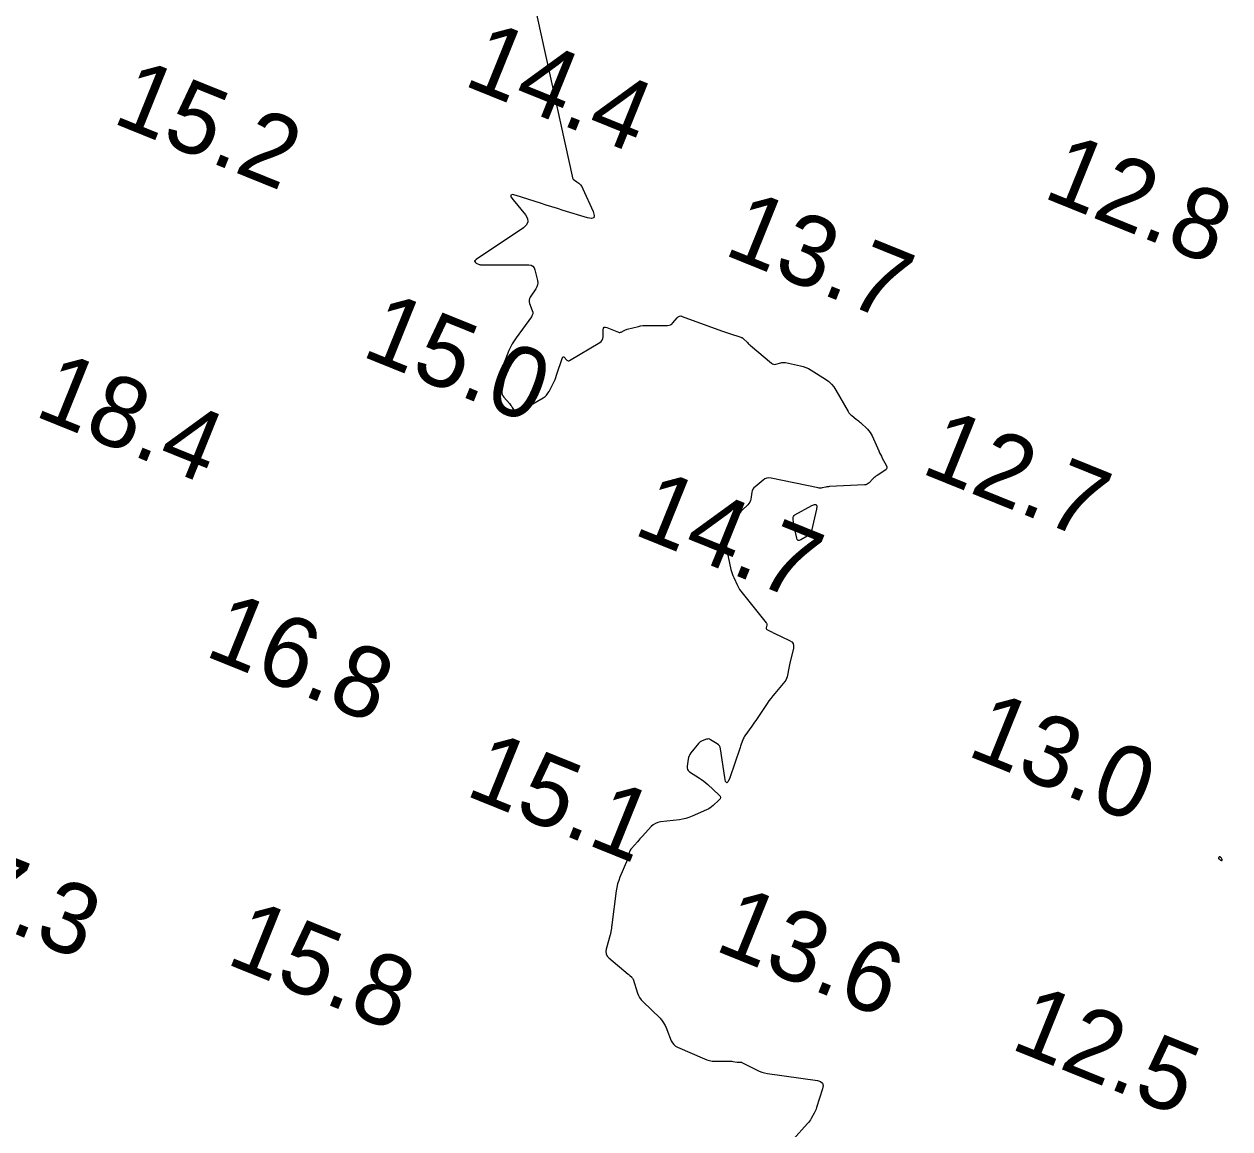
# Model space of a CAD drawing. Extents: x 3040093 to 3056816, y 408076 to 509144.
# Drawn here: x 3043953.3 to 3044038.6, y 439233.9 to 439312 of the extents above; entities that cross this region are included whole.
import ezdxf

# ---------------------------------------------------------------- set-up
doc = ezdxf.new("R2010")
doc.units = 0
for name, color, linetype in [('V-CHAN-CONT-EL12-1112', 7, 'Continuous'), ('V-CHAN-CONT-EL15', 7, 'Continuous'), ('V-TOPO-SOUN-0810', 7, 'Continuous')]:
    doc.layers.add(name, color=color, linetype=linetype)

msp = doc.modelspace()

# ---------------------------------------------------------------- linework, layer by layer
at = {"layer": 'V-CHAN-CONT-EL12-1112'}
msp.add_lwpolyline([(3044038.072, 439252.87), (3044038.075, 439252.885), (3044038.071, 439252.905), (3044038.063, 439252.929), (3044038.051, 439252.955), (3044038.036, 439252.981), (3044038.019, 439253.007), (3044038.002, 439253.031), (3044037.985, 439253.052), (3044037.969, 439253.07), (3044037.953, 439253.084), (3044037.938, 439253.096), (3044037.924, 439253.105), (3044037.911, 439253.112), (3044037.899, 439253.116), (3044037.888, 439253.117), (3044037.878, 439253.117), (3044037.87, 439253.114), (3044037.862, 439253.11), (3044037.855, 439253.104), (3044037.849, 439253.096), (3044037.842, 439253.088), (3044037.836, 439253.079), (3044037.83, 439253.068), (3044037.824, 439253.058), (3044037.818, 439253.047), (3044037.814, 439253.035), (3044037.812, 439253.022), (3044037.813, 439253.009), (3044037.819, 439252.994), (3044037.829, 439252.978), (3044037.846, 439252.96), (3044037.869, 439252.941), (3044037.897, 439252.922), (3044037.928, 439252.903), (3044037.96, 439252.886), (3044037.991, 439252.873), (3044038.02, 439252.863), (3044038.044, 439252.859), (3044038.062, 439252.861)], close=True, dxfattribs=at)
at = {"layer": 'V-CHAN-CONT-EL15'}
for points in [[(3043992.161, 439301.04), (3043988.813, 439316.29)], [(3043992.161, 439301.04), (3043992.438, 439300.862), (3043992.571, 439300.763), (3043992.685, 439300.649), (3043992.781, 439300.518), (3043992.859, 439300.372), (3043993.577, 439298.753), (3043993.659, 439298.485), (3043993.623, 439298.322), (3043993.466, 439298.266), (3043993.19, 439298.316), (3043991.465, 439298.842), (3043991.066, 439298.965), (3043990.667, 439299.089), (3043990.269, 439299.214), (3043989.871, 439299.34), (3043988.134, 439299.896), (3043987.877, 439299.954), (3043987.755, 439299.92), (3043987.769, 439299.795), (3043987.919, 439299.577), (3043988.79, 439298.525), (3043988.945, 439298.27), (3043988.975, 439298.034), (3043988.88, 439297.816), (3043988.659, 439297.616), (3043985.31, 439295.355), (3043985.306, 439295.352), (3043985.302, 439295.348), (3043985.294, 439295.339), (3043985.288, 439295.334), (3043985.219, 439295.28), (3043985.209, 439295.271), (3043985.205, 439295.26), (3043985.205, 439295.248), (3043985.21, 439295.235), (3043985.253, 439295.158), (3043985.264, 439295.142), (3043985.277, 439295.129), (3043985.292, 439295.118), (3043985.309, 439295.109), (3043985.523, 439295.02), (3043985.565, 439295.005), (3043985.608, 439294.994), (3043985.652, 439294.987), (3043985.696, 439294.985), (3043989.028, 439294.977), (3043989.192, 439294.954), (3043989.32, 439294.888), (3043989.414, 439294.777), (3043989.472, 439294.623), (3043989.645, 439293.878), (3043989.665, 439293.723), (3043989.654, 439293.575), (3043989.611, 439293.432), (3043989.536, 439293.295), (3043989.137, 439292.709), (3043989.079, 439292.599), (3043989.051, 439292.486), (3043989.053, 439292.37), (3043989.085, 439292.25), (3043989.276, 439291.763), (3043989.308, 439291.644), (3043989.308, 439291.528), (3043989.278, 439291.417), (3043989.216, 439291.309), (3043988.134, 439289.832), (3043987.987, 439289.617), (3043987.854, 439289.395), (3043987.736, 439289.164), (3043987.633, 439288.925), (3043987.102, 439287.593), (3043987.085, 439287.532), (3043987.082, 439287.472), (3043987.093, 439287.412), (3043987.118, 439287.354), (3043987.247, 439287.122), (3043987.274, 439287.063), (3043987.29, 439287.002), (3043987.295, 439286.94), (3043987.288, 439286.875), (3043987.137, 439286.058), (3043987.128, 439285.936), (3043987.145, 439285.821), (3043987.191, 439285.715), (3043987.263, 439285.616), (3043987.666, 439285.173), (3043987.722, 439285.109), (3043987.774, 439285.042), (3043987.822, 439284.972), (3043987.866, 439284.899), (3043988.036, 439284.603), (3043988.082, 439284.543), (3043988.136, 439284.513), (3043988.198, 439284.512), (3043988.268, 439284.541), (3043990.053, 439285.59), (3043990.181, 439285.677), (3043990.293, 439285.78), (3043990.389, 439285.899), (3043990.469, 439286.032), (3043990.756, 439286.596), (3043990.825, 439286.739), (3043990.889, 439286.883), (3043990.948, 439287.03), (3043991.001, 439287.179), (3043991.421, 439288.424), (3043991.444, 439288.472), (3043991.473, 439288.492), (3043991.507, 439288.484), (3043991.546, 439288.449), (3043991.716, 439288.253), (3043991.76, 439288.215), (3043991.807, 439288.196), (3043991.858, 439288.199), (3043991.911, 439288.222), (3043994.049, 439289.499), (3043994.147, 439289.572), (3043994.218, 439289.662), (3043994.262, 439289.767), (3043994.281, 439289.887), (3043994.303, 439290.401), (3043994.323, 439290.507), (3043994.371, 439290.569), (3043994.448, 439290.587), (3043994.552, 439290.56), (3043995.368, 439290.223), (3043995.421, 439290.207), (3043995.473, 439290.204), (3043995.525, 439290.214), (3043995.575, 439290.236), (3043995.776, 439290.351), (3043995.826, 439290.378), (3043995.879, 439290.401), (3043995.933, 439290.42), (3043995.988, 439290.436), (3043996.789, 439290.633), (3043996.942, 439290.666), (3043997.096, 439290.689), (3043997.251, 439290.702), (3043997.408, 439290.706), (3043998.853, 439290.699), (3043998.964, 439290.71), (3043999.063, 439290.744), (3043999.152, 439290.8), (3043999.229, 439290.88), (3043999.517, 439291.244), (3043999.594, 439291.318), (3043999.68, 439291.36), (3043999.775, 439291.369), (3043999.879, 439291.345), (3044002.669, 439290.318), (3044002.807, 439290.268), (3044002.945, 439290.219), (3044003.085, 439290.172), (3044003.224, 439290.126), (3044004.035, 439289.862), (3044004.049, 439289.857), (3044004.062, 439289.852), (3044004.075, 439289.846), (3044004.088, 439289.84), (3044004.139, 439289.813), (3044004.152, 439289.806), (3044004.163, 439289.798), (3044004.175, 439289.789), (3044004.185, 439289.779), (3044004.493, 439289.483), (3044004.548, 439289.431), (3044004.604, 439289.379), (3044004.661, 439289.329), (3044004.718, 439289.279), (3044006.187, 439288.027), (3044006.258, 439287.979), (3044006.334, 439287.952), (3044006.414, 439287.945), (3044006.498, 439287.959), (3044006.846, 439288.058), (3044006.933, 439288.077), (3044007.02, 439288.086), (3044007.108, 439288.083), (3044007.196, 439288.07), (3044008.237, 439287.852), (3044008.436, 439287.801), (3044008.629, 439287.733), (3044008.814, 439287.647), (3044008.993, 439287.545), (3044010.025, 439286.89), (3044010.243, 439286.732), (3044010.438, 439286.552), (3044010.609, 439286.349), (3044010.756, 439286.123), (3044011.619, 439284.608), (3044011.671, 439284.526), (3044011.731, 439284.45), (3044011.798, 439284.381), (3044011.873, 439284.319), (3044012.186, 439284.081), (3044012.264, 439284.021), (3044012.339, 439283.959), (3044012.414, 439283.894), (3044012.486, 439283.828), (3044012.986, 439283.357), (3044013.087, 439283.252), (3044013.176, 439283.138), (3044013.253, 439283.016), (3044013.318, 439282.886), (3044013.779, 439281.83), (3044013.838, 439281.701), (3044013.9, 439281.573), (3044013.965, 439281.447), (3044014.034, 439281.323), (3044014.317, 439280.828), (3044014.363, 439280.711), (3044014.362, 439280.607), (3044014.314, 439280.514), (3044014.219, 439280.433), (3044013.667, 439280.086), (3044013.587, 439280.033), (3044013.511, 439279.975), (3044013.438, 439279.913), (3044013.369, 439279.846), (3044013.1, 439279.571), (3044013.029, 439279.51), (3044012.951, 439279.465), (3044012.866, 439279.436), (3044012.774, 439279.423), (3044010.303, 439279.299), (3044010.236, 439279.294), (3044010.169, 439279.287), (3044010.102, 439279.277), (3044010.036, 439279.264), (3044009.772, 439279.208), (3044009.706, 439279.197), (3044009.64, 439279.193), (3044009.573, 439279.197), (3044009.507, 439279.207), (3044006.167, 439279.895), (3044006.012, 439279.911), (3044005.866, 439279.893), (3044005.728, 439279.84), (3044005.599, 439279.754), (3044005.033, 439279.286), (3044004.95, 439279.204), (3044004.885, 439279.112), (3044004.838, 439279.009), (3044004.809, 439278.896), (3044004.731, 439278.422), (3044004.703, 439278.309), (3044004.658, 439278.203), (3044004.596, 439278.107), (3044004.518, 439278.02), (3044004.147, 439277.667), (3044004.06, 439277.577), (3044003.982, 439277.481), (3044003.911, 439277.38), (3044003.848, 439277.272), (3044003.439, 439276.507), (3044003.372, 439276.372), (3044003.312, 439276.233), (3044003.261, 439276.092), (3044003.217, 439275.947), (3044003.058, 439275.362), (3044003.027, 439275.215), (3044003.014, 439275.068), (3044003.019, 439274.921), (3044003.042, 439274.773), (3044003.33, 439273.445), (3044003.367, 439273.295), (3044003.413, 439273.147), (3044003.467, 439273.002), (3044003.529, 439272.86), (3044003.796, 439272.299), (3044003.867, 439272.161), (3044003.945, 439272.028), (3044004.031, 439271.9), (3044004.125, 439271.776), (3044005.816, 439269.675), (3044005.842, 439269.635), (3044005.859, 439269.592), (3044005.865, 439269.547), (3044005.862, 439269.499), (3044005.829, 439269.302), (3044005.828, 439269.257), (3044005.84, 439269.218), (3044005.865, 439269.187), (3044005.903, 439269.162), (3044006.152, 439269.046), (3044006.208, 439269.019), (3044006.265, 439268.993), (3044006.321, 439268.966), (3044006.377, 439268.94), (3044007.476, 439268.418), (3044007.628, 439268.319), (3044007.723, 439268.193), (3044007.762, 439268.039), (3044007.744, 439267.859), (3044007.528, 439266.941), (3044007.5, 439266.818), (3044007.474, 439266.695), (3044007.45, 439266.572), (3044007.427, 439266.449), (3044007.34, 439265.954), (3044007.311, 439265.834), (3044007.267, 439265.721), (3044007.209, 439265.614), (3044007.136, 439265.515), (3044006.43, 439264.67), (3044006.288, 439264.495), (3044006.151, 439264.317), (3044006.018, 439264.136), (3044005.889, 439263.951), (3044005.178, 439262.901), (3044005.085, 439262.764), (3044004.99, 439262.627), (3044004.895, 439262.491), (3044004.8, 439262.355), (3044004.318, 439261.674), (3044004.273, 439261.607), (3044004.234, 439261.537), (3044004.199, 439261.464), (3044004.169, 439261.389), (3044004.059, 439261.084), (3044004.032, 439261.008), (3044004.004, 439260.931), (3044003.978, 439260.855), (3044003.951, 439260.778), (3044003.241, 439258.698), (3044003.127, 439258.431), (3044003.03, 439258.347), (3044002.95, 439258.447), (3044002.887, 439258.731), (3044002.593, 439260.749), (3044002.566, 439260.86), (3044002.517, 439260.957), (3044002.447, 439261.04), (3044002.356, 439261.11), (3044001.888, 439261.398), (3044001.817, 439261.432), (3044001.744, 439261.448), (3044001.669, 439261.447), (3044001.593, 439261.427), (3044001.284, 439261.313), (3044001.21, 439261.279), (3044001.143, 439261.237), (3044001.082, 439261.186), (3044001.027, 439261.126), (3044000.5, 439260.461), (3044000.43, 439260.359), (3044000.374, 439260.251), (3044000.332, 439260.137), (3044000.305, 439260.016), (3044000.226, 439259.521), (3044000.222, 439259.404), (3044000.249, 439259.301), (3044000.307, 439259.212), (3044000.397, 439259.136), (3044001.106, 439258.675), (3044001.257, 439258.572), (3044001.403, 439258.464), (3044001.545, 439258.35), (3044001.683, 439258.23), (3044002.482, 439257.505), (3044002.561, 439257.409), (3044002.587, 439257.314), (3044002.561, 439257.218), (3044002.484, 439257.122), (3044002.068, 439256.738), (3044001.961, 439256.647), (3044001.847, 439256.565), (3044001.727, 439256.494), (3044001.601, 439256.432), (3044000.576, 439255.979), (3044000.36, 439255.894), (3044000.139, 439255.825), (3043999.914, 439255.773), (3043999.683, 439255.738), (3043998.342, 439255.586), (3043998.155, 439255.549), (3043997.984, 439255.481), (3043997.828, 439255.382), (3043997.688, 439255.252), (3043997.071, 439254.574), (3043996.983, 439254.477), (3043996.895, 439254.38), (3043996.807, 439254.282), (3043996.72, 439254.185), (3043996.287, 439253.703), (3043996.244, 439253.65), (3043996.209, 439253.592), (3043996.181, 439253.531), (3043996.161, 439253.465), (3043996.093, 439253.197), (3043996.076, 439253.13), (3043996.055, 439253.064), (3043996.032, 439252.998), (3043996.007, 439252.934), (3043995.479, 439251.67), (3043995.39, 439251.436), (3043995.317, 439251.197), (3043995.261, 439250.954), (3043995.22, 439250.707), (3043994.908, 439248.308), (3043994.9, 439248.247), (3043994.892, 439248.187), (3043994.883, 439248.127), (3043994.874, 439248.067), (3043994.837, 439247.828), (3043994.827, 439247.768), (3043994.815, 439247.709), (3043994.802, 439247.65), (3043994.786, 439247.591), (3043994.5, 439246.587), (3043994.472, 439246.408), (3043994.494, 439246.245), (3043994.567, 439246.097), (3043994.691, 439245.964), (3043996.055, 439244.824), (3043996.088, 439244.797), (3043996.12, 439244.768), (3043996.153, 439244.74), (3043996.185, 439244.711), (3043996.314, 439244.596), (3043996.343, 439244.565), (3043996.368, 439244.532), (3043996.389, 439244.495), (3043996.404, 439244.455), (3043996.717, 439243.48), (3043996.783, 439243.31), (3043996.869, 439243.152), (3043996.973, 439243.006), (3043997.097, 439242.872), (3043998.323, 439241.696), (3043998.377, 439241.639), (3043998.428, 439241.58), (3043998.473, 439241.516), (3043998.515, 439241.45), (3043998.671, 439241.176), (3043998.709, 439241.107), (3043998.744, 439241.037), (3043998.777, 439240.966), (3043998.806, 439240.893), (3043999.113, 439240.101), (3043999.185, 439239.956), (3043999.28, 439239.833), (3043999.399, 439239.732), (3043999.541, 439239.654), (3044001.451, 439238.814), (3044001.628, 439238.747), (3044001.809, 439238.7), (3044001.994, 439238.671), (3044002.183, 439238.663), (3044003.205, 439238.667), (3044003.267, 439238.666), (3044003.328, 439238.662), (3044003.389, 439238.655), (3044003.451, 439238.646), (3044003.759, 439238.589), (3044003.787, 439238.585), (3044003.816, 439238.583), (3044003.845, 439238.582), (3044003.874, 439238.584), (3044003.989, 439238.593), (3044004.018, 439238.594), (3044004.045, 439238.59), (3044004.072, 439238.583), (3044004.098, 439238.572), (3044005.139, 439238.041), (3044005.323, 439237.957), (3044005.513, 439237.888), (3044005.707, 439237.835), (3044005.907, 439237.798), (3044009.449, 439237.289), (3044009.672, 439237.223), (3044009.807, 439237.104), (3044009.854, 439236.93), (3044009.815, 439236.702), (3044009.386, 439235.379), (3044009.35, 439235.275), (3044009.309, 439235.174), (3044009.263, 439235.075), (3044009.212, 439234.978), (3044009, 439234.595), (3044008.944, 439234.501), (3044008.883, 439234.411), (3044008.817, 439234.324), (3044008.746, 439234.241), (3044007.731, 439233.121)]]:
    msp.add_lwpolyline(points, dxfattribs=at)
msp.add_lwpolyline([(3044008.974, 439276.062), (3044008.912, 439275.957), (3044008.829, 439275.867), (3044008.725, 439275.793), (3044008.267, 439275.527), (3044008.163, 439275.485), (3044008.081, 439275.492), (3044008.02, 439275.548), (3044007.98, 439275.653), (3044007.818, 439276.381), (3044007.801, 439276.464), (3044007.786, 439276.547), (3044007.774, 439276.631), (3044007.764, 439276.715), (3044007.728, 439277.052), (3044007.729, 439277.13), (3044007.751, 439277.198), (3044007.794, 439277.256), (3044007.858, 439277.302), (3044009.048, 439277.964), (3044009.236, 439278.042), (3044009.353, 439278.026), (3044009.4, 439277.917), (3044009.377, 439277.716), (3044009.015, 439276.183)], close=True, dxfattribs=at)

# ---------------------------------------------------------------- texts
at = {"layer": 'V-TOPO-SOUN-0810'}
for s, p in [('14.4 ', (3043984.303, 439307.74)), ('15.2 ', (3043959.473, 439305.08)), ('12.8 ', (3044025.283, 439299.8)), ('13.7 ', (3044002.713, 439295.76)), ('15.0 ', (3043977.093, 439288.58)), ('18.4 ', (3043953.963, 439284.35)), ('12.7 ', (3044016.653, 439280.31)), ('14.7 ', (3043996.313, 439275.98)), ('16.8 ', (3043966.003, 439267.38)), ('13.0 ', (3044019.903, 439260.33)), ('15.1 ', (3043984.433, 439257.51)), ('17.3 ', (3043945.293, 439250.65)), ('13.6 ', (3044002.053, 439246.55)), ('15.8 ', (3043967.513, 439245.6)), ('12.5 ', (3044022.983, 439239.59))]:
    msp.add_text(s, height=5, rotation=338, dxfattribs=at).set_placement(p)

doc.saveas('drawing.dxf')
